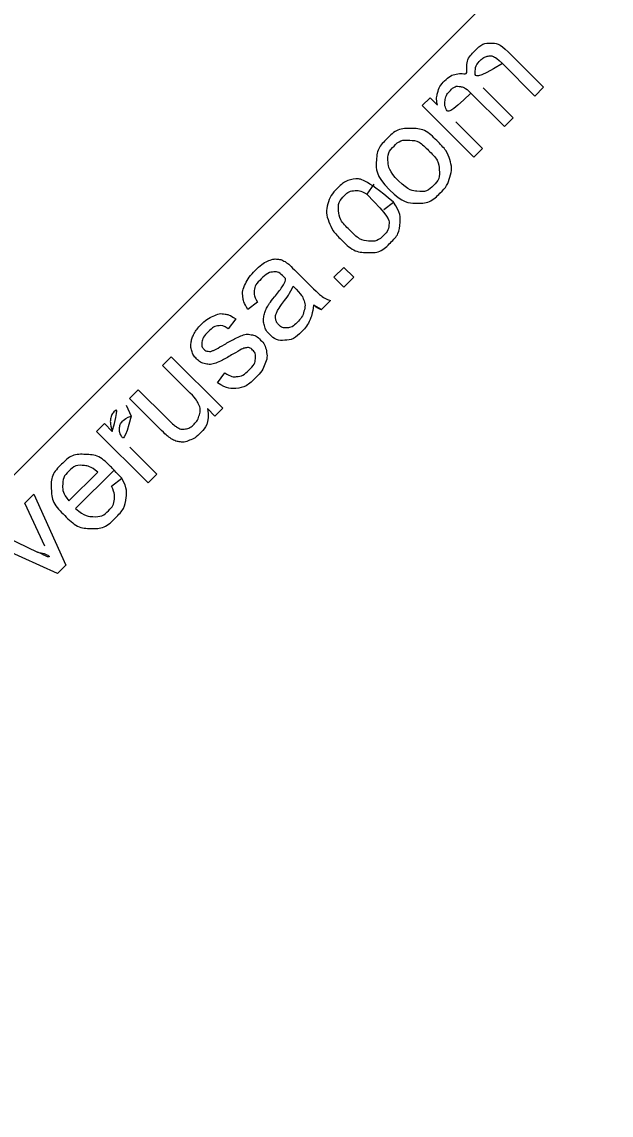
# Model space of a CAD drawing. Extents: x 1001568 to 1002149, y 1840825 to 1841423.
# Drawn here: x 1001934.9029 to 1001934.9322, y 1841082.5609 to 1841082.6152 of the extents above; entities that cross this region are included whole.
import ezdxf

# ---------------------------------------------------------------- set-up
doc = ezdxf.new("R2010")
doc.units = 0
doc.layers.add('SIGNS', color=7, linetype='Continuous')

msp = doc.modelspace()

# ---------------------------------------------------------------- linework, layer by layer
at = {"layer": 'SIGNS'}
msp.add_lwpolyline([(1001934.870697, 1841082.560863), (1001936.726854, 1841084.417003), (1001936.675271, 1841084.46857), (1001934.819139, 1841082.612421), (1001934.870697, 1841082.560863), (1001934.870697, 1841082.560863)], close=True, dxfattribs=at)
for points in [[(1001934.927126, 1841082.613733), (1001934.928884, 1841082.611975), (1001934.92845, 1841082.611541), (1001934.926837, 1841082.613154)], [(1001934.925879, 1841082.611946), (1001934.927367, 1841082.610458), (1001934.926933, 1841082.610024), (1001934.925269, 1841082.611688)], [(1001934.92541, 1841082.608502), (1001934.922848, 1841082.611064), (1001934.923236, 1841082.611452), (1001934.923597, 1841082.611091)], [(1001934.924516, 1841082.610264), (1001934.925844, 1841082.608936), (1001934.92541, 1841082.608502)], [(1001934.920444, 1841082.607152), (1001934.920086, 1841082.606664)], [(1001934.920929, 1841082.605896), (1001934.921412, 1841082.606266)], [(1001934.916496, 1841082.602892), (1001934.917075, 1841082.602313)], [(1001934.918943, 1841082.602035), (1001934.91845, 1841082.602528), (1001934.918943, 1841082.603021), (1001934.919437, 1841082.602528), (1001934.918943, 1841082.602035)], [(1001934.916583, 1841082.601927), (1001934.916427, 1841082.602089)], [(1001934.914656, 1841082.601294), (1001934.914174, 1841082.600925)], [(1001934.918286, 1841082.601377), (1001934.917833, 1841082.600925)], [(1001934.913565, 1841082.600456), (1001934.913196, 1841082.599973)], [(1001934.911299, 1841082.596772), (1001934.909927, 1841082.598144), (1001934.910361, 1841082.598577), (1001934.912923, 1841082.596015), (1001934.912535, 1841082.595627)], [(1001934.912665, 1841082.597287), (1001934.913026, 1841082.597782)], [(1001934.909873, 1841082.594915), (1001934.908286, 1841082.596502), (1001934.90872, 1841082.596936), (1001934.91014, 1841082.595516)], [(1001934.90812, 1841082.596172), (1001934.90837, 1841082.595619)], [(1001934.912535, 1841082.595627), (1001934.912157, 1841082.596005)], [(1001934.90921, 1841082.592301), (1001934.906647, 1841082.594864), (1001934.907038, 1841082.595255), (1001934.907426, 1841082.594866)], [(1001934.908302, 1841082.594077), (1001934.909644, 1841082.592735), (1001934.90921, 1841082.592301)], [(1001934.90527, 1841082.591412), (1001934.906701, 1841082.592843)], [(1001934.907513, 1841082.592943), (1001934.905602, 1841082.591032)], [(1001934.907394, 1841082.59214), (1001934.907899, 1841082.592532)], [(1001934.904068, 1841082.589157), (1001934.903073, 1841082.591289), (1001934.903519, 1841082.591735), (1001934.905112, 1841082.588204), (1001934.904705, 1841082.587796)], [(1001934.904705, 1841082.587796), (1001934.901172, 1841082.589388), (1001934.90163, 1841082.589846), (1001934.903713, 1841082.588861)]]:
    msp.add_lwpolyline(points, dxfattribs=at)
for points, degree in [([(1001934.923597, 1841082.611091), (1001934.923529, 1841082.6114), (1001934.923615, 1841082.611715), (1001934.9237, 1841082.61203), (1001934.923956, 1841082.612286), (1001934.924241, 1841082.612571), (1001934.924541, 1841082.612634), (1001934.924842, 1841082.612698), (1001934.92513, 1841082.61256), (1001934.924984, 1841082.613314), (1001934.925472, 1841082.613802), (1001934.925854, 1841082.614184), (1001934.92627, 1841082.614178), (1001934.926687, 1841082.614172), (1001934.927126, 1841082.613733)], 3), ([(1001934.926837, 1841082.613154), (1001934.926577, 1841082.613415), (1001934.92642, 1841082.613487), (1001934.926263, 1841082.613559), (1001934.926082, 1841082.613518), (1001934.925902, 1841082.613477), (1001934.925752, 1841082.613327), (1001934.925482, 1841082.613057), (1001934.925483, 1841082.612699), (1001934.925484, 1841082.612341), (1001934.925879, 1841082.611946)], 3), ([(1001934.925269, 1841082.611688), (1001934.92498, 1841082.611977), (1001934.924729, 1841082.612015), (1001934.924478, 1841082.612054), (1001934.924237, 1841082.611812), (1001934.924054, 1841082.611629), (1001934.923994, 1841082.611377), (1001934.923935, 1841082.611125), (1001934.924051, 1841082.610869), (1001934.924166, 1841082.610613), (1001934.924516, 1841082.610264)], 3), ([(1001934.921222, 1841082.606876), (1001934.920511, 1841082.607587), (1001934.920564, 1841082.608325), (1001934.920609, 1841082.608939), (1001934.921084, 1841082.609414), (1001934.921612, 1841082.609942), (1001934.922293, 1841082.609931), (1001934.922974, 1841082.60992), (1001934.923584, 1841082.60931), (1001934.924078, 1841082.608816), (1001934.924213, 1841082.608385), (1001934.924348, 1841082.607953), (1001934.924222, 1841082.607513), (1001934.924095, 1841082.607073), (1001934.92376, 1841082.606738), (1001934.923223, 1841082.606201), (1001934.922546, 1841082.606214), (1001934.92187, 1841082.606227), (1001934.921222, 1841082.606876)], 3), ([(1001934.921669, 1841082.607323), (1001934.922162, 1841082.606831), (1001934.922621, 1841082.6068), (1001934.92308, 1841082.606769), (1001934.923404, 1841082.607094), (1001934.923727, 1841082.607416), (1001934.923695, 1841082.607877), (1001934.923663, 1841082.608337), (1001934.923158, 1841082.608841), (1001934.922683, 1841082.609317), (1001934.922223, 1841082.609346), (1001934.921763, 1841082.609376), (1001934.921443, 1841082.609056), (1001934.921118, 1841082.608731), (1001934.921147, 1841082.608273), (1001934.921177, 1841082.607815), (1001934.921669, 1841082.607323)], 3), ([(1001934.921412, 1841082.606266), (1001934.921782, 1841082.605756), (1001934.921743, 1841082.605218), (1001934.921703, 1841082.604681), (1001934.921283, 1841082.604262), (1001934.920758, 1841082.603736), (1001934.920094, 1841082.60376), (1001934.919431, 1841082.603784), (1001934.91879, 1841082.604425), (1001934.918375, 1841082.604839), (1001934.918202, 1841082.605288), (1001934.918029, 1841082.605736), (1001934.918154, 1841082.606173), (1001934.91828, 1841082.60661), (1001934.91861, 1841082.60694), (1001934.919028, 1841082.607358), (1001934.919504, 1841082.607412), (1001934.919981, 1841082.607466), (1001934.920444, 1841082.607152)], 3), ([(1001934.920086, 1841082.606664), (1001934.919767, 1841082.606863), (1001934.919483, 1841082.606841), (1001934.9192, 1841082.606818), (1001934.918983, 1841082.606601), (1001934.918655, 1841082.606274), (1001934.918686, 1841082.605833), (1001934.918716, 1841082.605393), (1001934.919225, 1841082.604884), (1001934.919742, 1841082.604368), (1001934.920174, 1841082.604331), (1001934.920606, 1841082.604295), (1001934.920924, 1841082.604614), (1001934.92118, 1841082.604869), (1001934.921194, 1841082.605197), (1001934.921209, 1841082.605525), (1001934.920929, 1841082.605896)], 3), ([(1001934.914174, 1841082.600925), (1001934.913959, 1841082.601255), (1001934.913923, 1841082.601556), (1001934.913888, 1841082.601856), (1001934.914048, 1841082.602197), (1001934.914208, 1841082.602538), (1001934.914539, 1841082.602869), (1001934.914866, 1841082.603196), (1001934.915148, 1841082.603324), (1001934.915431, 1841082.603452), (1001934.915644, 1841082.603431), (1001934.915857, 1841082.60341), (1001934.916075, 1841082.60327), (1001934.916207, 1841082.603181), (1001934.916496, 1841082.602892)], 3), ([(1001934.917432, 1841082.601154), (1001934.917393, 1841082.600707), (1001934.917254, 1841082.6004), (1001934.917115, 1841082.600093), (1001934.91686, 1841082.599838), (1001934.916438, 1841082.599416), (1001934.916005, 1841082.599395), (1001934.915573, 1841082.599375), (1001934.915252, 1841082.599695), (1001934.915064, 1841082.599883), (1001934.914995, 1841082.600124), (1001934.914925, 1841082.600365), (1001934.914969, 1841082.600597), (1001934.915014, 1841082.60083), (1001934.915139, 1841082.601052), (1001934.915233, 1841082.601213), (1001934.91546, 1841082.601503), (1001934.915923, 1841082.602091), (1001934.916085, 1841082.602426), (1001934.915998, 1841082.602518), (1001934.915973, 1841082.602542), (1001934.915707, 1841082.602808), (1001934.915476, 1841082.602794), (1001934.915162, 1841082.602775), (1001934.914835, 1841082.602448), (1001934.914529, 1841082.602142), (1001934.914491, 1841082.601889), (1001934.914453, 1841082.601636), (1001934.914656, 1841082.601294)], 3), ([(1001934.917075, 1841082.602313), (1001934.91768, 1841082.601708), (1001934.917868, 1841082.601576), (1001934.918057, 1841082.601443), (1001934.918286, 1841082.601377)], 3), ([(1001934.916427, 1841082.602089), (1001934.916286, 1841082.601756), (1001934.915881, 1841082.601215), (1001934.915651, 1841082.600909), (1001934.915588, 1841082.600749), (1001934.915526, 1841082.60059), (1001934.915558, 1841082.600437), (1001934.91559, 1841082.600284), (1001934.915704, 1841082.600171), (1001934.915877, 1841082.599997), (1001934.916124, 1841082.600013), (1001934.916371, 1841082.600028), (1001934.916624, 1841082.600281), (1001934.916875, 1841082.600532), (1001934.91696, 1841082.600837), (1001934.917046, 1841082.601142), (1001934.916947, 1841082.601424), (1001934.91687, 1841082.601641), (1001934.916583, 1841082.601927)], 3), ([(1001934.913026, 1841082.597782), (1001934.91332, 1841082.59756), (1001934.913624, 1841082.597589), (1001934.913927, 1841082.597617), (1001934.914225, 1841082.597914), (1001934.914525, 1841082.598214), (1001934.914548, 1841082.598481), (1001934.914571, 1841082.598749), (1001934.914407, 1841082.598913), (1001934.914259, 1841082.59906), (1001934.914047, 1841082.599016), (1001934.913899, 1841082.598985), (1001934.913455, 1841082.598719), (1001934.912856, 1841082.598362), (1001934.912583, 1841082.598265), (1001934.91231, 1841082.598168), (1001934.91206, 1841082.598228), (1001934.911809, 1841082.598288), (1001934.911621, 1841082.598476), (1001934.91145, 1841082.598647), (1001934.911382, 1841082.598871), (1001934.911315, 1841082.599096), (1001934.911354, 1841082.599327), (1001934.911381, 1841082.599504), (1001934.911504, 1841082.599731), (1001934.911628, 1841082.599957), (1001934.911828, 1841082.600158), (1001934.91213, 1841082.60046), (1001934.912445, 1841082.600601), (1001934.912761, 1841082.600743), (1001934.913018, 1841082.600703), (1001934.913275, 1841082.600663), (1001934.913565, 1841082.600456)], 3), ([(1001934.917833, 1841082.600925), (1001934.917631, 1841082.600992), (1001934.917432, 1841082.601154)], 2), ([(1001934.913196, 1841082.599973), (1001934.912968, 1841082.600142), (1001934.912718, 1841082.600115), (1001934.912468, 1841082.600087), (1001934.912215, 1841082.599833), (1001934.911915, 1841082.599534), (1001934.911887, 1841082.599307), (1001934.911858, 1841082.59908), (1001934.91199, 1841082.598947), (1001934.912075, 1841082.598862), (1001934.912196, 1841082.598848), (1001934.912319, 1841082.598831), (1001934.912478, 1841082.598899), (1001934.912568, 1841082.59894), (1001934.912974, 1841082.599171), (1001934.913558, 1841082.59951), (1001934.913819, 1841082.599614), (1001934.91408, 1841082.599718), (1001934.914333, 1841082.599673), (1001934.914587, 1841082.599628), (1001934.914808, 1841082.599406), (1001934.915025, 1841082.599189), (1001934.91509, 1841082.598871), (1001934.915155, 1841082.598552), (1001934.91502, 1841082.598208), (1001934.914886, 1841082.597864), (1001934.914584, 1841082.597562), (1001934.914083, 1841082.597062), (1001934.913614, 1841082.597007), (1001934.913144, 1841082.596952), (1001934.912665, 1841082.597287)], 3), ([(1001934.91014, 1841082.595516), (1001934.91048, 1841082.595176), (1001934.910624, 1841082.595085), (1001934.910836, 1841082.594954), (1001934.911067, 1841082.594989), (1001934.911297, 1841082.595024), (1001934.911492, 1841082.595219), (1001934.911687, 1841082.595414), (1001934.911758, 1841082.595686), (1001934.911829, 1841082.595957), (1001934.911728, 1841082.5962), (1001934.911627, 1841082.596444), (1001934.911299, 1841082.596772)], 3), ([(1001934.907426, 1841082.594866), (1001934.907304, 1841082.595288), (1001934.907344, 1841082.595501), (1001934.907384, 1841082.595714), (1001934.907535, 1841082.595865), (1001934.907755, 1841082.596085), (1001934.90812, 1841082.596172)], 3), ([(1001934.912157, 1841082.596005), (1001934.912293, 1841082.595271), (1001934.91178, 1841082.594758), (1001934.911553, 1841082.594531), (1001934.91127, 1841082.594422), (1001934.910987, 1841082.594312), (1001934.91076, 1841082.594348), (1001934.910533, 1841082.594385), (1001934.910304, 1841082.594537), (1001934.91015, 1841082.594638), (1001934.909873, 1841082.594915)], 3), ([(1001934.90837, 1841082.595619), (1001934.908118, 1841082.595553), (1001934.90796, 1841082.595395), (1001934.907818, 1841082.595253), (1001934.907791, 1841082.595055), (1001934.907764, 1841082.594856), (1001934.907868, 1841082.594656), (1001934.908027, 1841082.594352), (1001934.908302, 1841082.594077)], 3), ([(1001934.907899, 1841082.592532), (1001934.908186, 1841082.592033), (1001934.908116, 1841082.591529), (1001934.908047, 1841082.591025), (1001934.907601, 1841082.590579), (1001934.907039, 1841082.590017), (1001934.906364, 1841082.590034), (1001934.905689, 1841082.590051), (1001934.905064, 1841082.590675), (1001934.904418, 1841082.591321), (1001934.904394, 1841082.59201), (1001934.90437, 1841082.5927), (1001934.904901, 1841082.59323), (1001934.905414, 1841082.593744), (1001934.906089, 1841082.59372), (1001934.906765, 1841082.593696), (1001934.907399, 1841082.593061), (1001934.907438, 1841082.593023), (1001934.907513, 1841082.592943)], 3), ([(1001934.906701, 1841082.592843), (1001934.906348, 1841082.593138), (1001934.90605, 1841082.593165), (1001934.905591, 1841082.59321), (1001934.905261, 1841082.592879), (1001934.904961, 1841082.59258), (1001934.904958, 1841082.592175), (1001934.904955, 1841082.59177), (1001934.90527, 1841082.591412)], 3), ([(1001934.905602, 1841082.591032), (1001934.906048, 1841082.590634), (1001934.906487, 1841082.590625), (1001934.906926, 1841082.590615), (1001934.907247, 1841082.590936), (1001934.907486, 1841082.591175), (1001934.907529, 1841082.59147), (1001934.907572, 1841082.591765), (1001934.907394, 1841082.59214)], 3), ([(1001934.903713, 1841082.588861), (1001934.904051, 1841082.588701), (1001934.904394, 1841082.588508), (1001934.904249, 1841082.588769), (1001934.904068, 1841082.589157)], 3)]:
    msp.add_open_spline(points, degree=degree, dxfattribs=at)

doc.saveas('drawing.dxf')
